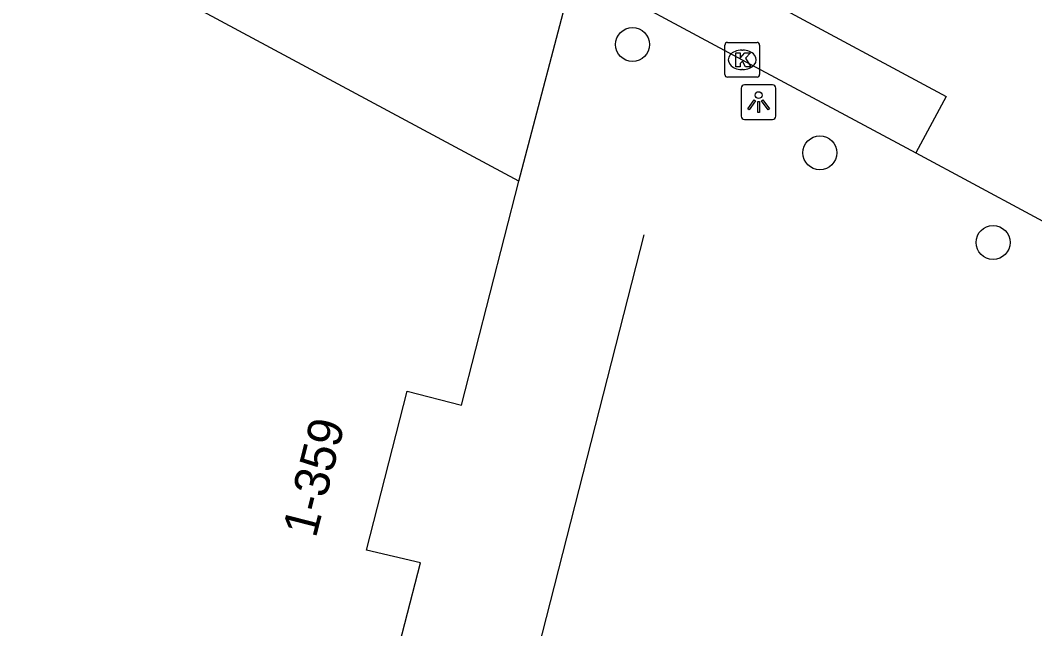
# Model space of a CAD drawing. Extents: x 159489 to 160304, y 383826 to 384530.
# Drawn here: x 159824.86 to 159854.08, y 384127.24 to 384144.76 of the extents above; entities that cross this region are included whole.
import ezdxf

# ---------------------------------------------------------------- set-up
doc = ezdxf.new("R2010")
doc.units = 0
for name, color, linetype in [('IMGEO_Boom', 7, 'Continuous'), ('IMGEO_Kolk', 7, 'Continuous'), ('IMGEO_Lichtpunt', 7, 'Continuous'), ('IMGEO_Lijnafwatering', 7, 'Continuous'), ('IMGEO_Pand', 7, 'Continuous'), ('IMGEO_Pand_nummerreeks', 7, 'Continuous'), ('IMGEO_Rijbaan_lokaal_gesloten', 7, 'Continuous'), ('IMGEO_Voetpad_open', 7, 'Continuous')]:
    doc.layers.add(name, color=color, linetype=linetype)

msp = doc.modelspace()

# ---------------------------------------------------------------- linework, layer by layer
at = {"layer": 'IMGEO_Boom'}
for centre in [(159842.497, 384144.063), (159847.893, 384140.946), (159852.881, 384138.364)]:
    msp.add_circle(centre, 0.489, dxfattribs=at)
at = {"layer": 'IMGEO_Kolk'}
for p, q in [((159845.155, 384143.196), (159845.155, 384144.048)), ((159845.23, 384144.122), (159846.082, 384144.122)), ((159846.156, 384144.048), (159846.156, 384143.196)), ((159845.643, 384143.902), (159845.668, 384143.902)), ((159845.666, 384143.342), (159845.641, 384143.342)), ((159846.082, 384143.122), (159845.23, 384143.122))]:
    msp.add_line(p, q, dxfattribs=at)
for points in [[(159845.155, 384143.196), (159845.155, 384144.048)], [(159845.23, 384144.122), (159846.082, 384144.122)], [(159846.156, 384144.048), (159846.156, 384143.196)], [(159845.476, 384143.822), (159845.599, 384143.822), (159845.599, 384143.671), (159845.729, 384143.822), (159845.893, 384143.822), (159845.747, 384143.671), (159845.9, 384143.422), (159845.748, 384143.422), (159845.663, 384143.586), (159845.599, 384143.519), (159845.599, 384143.422), (159845.476, 384143.422), (159845.476, 384143.822)], [(159846.082, 384143.122), (159845.23, 384143.122)]]:
    msp.add_lwpolyline(points, dxfattribs=at)
for centre, start, end in [((159845.232, 384144.046), 91.552, 178.448), ((159845.232, 384144.046), 91.552, 178.448), ((159846.08, 384144.046), 1.552, 88.448), ((159846.08, 384144.046), 1.552, 88.448), ((159845.232, 384143.198), 181.552, 268.448), ((159845.232, 384143.198), 181.552, 268.448), ((159846.08, 384143.198), 271.552, 358.448), ((159846.08, 384143.198), 271.552, 358.448)]:
    msp.add_arc(centre, 0.0765, start, end, dxfattribs=at)
for centre, major_axis, ratio, start_param, end_param in [((159845.642, 384143.622), (-0.387, 0.002), 0.722429, 4.712389, 7.853982), ((159845.667, 384143.622), (-0.39, 0.002), 0.717154, 1.570796, 4.712389)]:
    msp.add_ellipse(centre, major_axis=major_axis, ratio=ratio, start_param=start_param, end_param=end_param, dxfattribs=at)
at = {"layer": 'IMGEO_Lichtpunt'}
for p, q in [((159846.531, 384142.902), (159845.723, 384142.902)), ((159846.531, 384142.902), (159845.723, 384142.902)), ((159845.629, 384142.807), (159845.629, 384142)), ((159845.629, 384142.807), (159845.629, 384142)), ((159846.625, 384142), (159846.625, 384142.807)), ((159846.625, 384142), (159846.625, 384142.807)), ((159845.723, 384141.906), (159846.531, 384141.906)), ((159845.723, 384141.906), (159846.531, 384141.906))]:
    msp.add_line(p, q, dxfattribs=at)
for points in [[(159846.003, 384142.471), (159846.042, 384142.443), (159845.854, 384142.181), (159845.816, 384142.208), (159846.003, 384142.471)], [(159846.105, 384142.423), (159846.152, 384142.423), (159846.152, 384142.101), (159846.105, 384142.101), (159846.105, 384142.423)], [(159846.215, 384142.443), (159846.253, 384142.47), (159846.44, 384142.208), (159846.401, 384142.18), (159846.215, 384142.443)]]:
    msp.add_lwpolyline(points, dxfattribs=at)
msp.add_circle((159846.128, 384142.605), 0.0994, dxfattribs=at)
for centre, start, end in [((159845.723, 384142.807), 90, 180), ((159845.723, 384142.807), 90, 180), ((159846.531, 384142.807), 0, 90), ((159846.531, 384142.807), 0, 90), ((159845.723, 384142), 180, 270), ((159845.723, 384142), 180, 270), ((159846.531, 384142), 270, 0), ((159846.531, 384142), 270, 360)]:
    msp.add_arc(centre, 0.0946, start, end, dxfattribs=at)
at = {"layer": 'IMGEO_Lijnafwatering'}
msp.add_lwpolyline([(159838.261, 384120.684), (159842.828, 384138.579)], dxfattribs=at)
at = {"layer": 'IMGEO_Pand'}
for points in [[(159839.222, 384140.129), (159819.699, 384150.609), (159819.305, 384150.823), (159814.929, 384153.207), (159799.236, 384161.615), (159795.062, 384163.855)], [(159834.974, 384123.654), (159835.035, 384123.895), (159836.385, 384129.134), (159834.836, 384129.507), (159836.006, 384134.084), (159837.566, 384133.683), (159839.222, 384140.129)]]:
    msp.add_lwpolyline(points, dxfattribs=at)
at = {"layer": 'IMGEO_Rijbaan_lokaal_gesloten'}
for points in [[(159802.216, 384166.981), (159803.09, 384168.608), (159846.53, 384145.249), (159851.528, 384142.567), (159850.655, 384140.94)], [(159850.655, 384140.94), (159855.579, 384138.299)]]:
    msp.add_lwpolyline(points, dxfattribs=at)
at = {"layer": 'IMGEO_Voetpad_open'}
for points in [[(159839.222, 384140.129), (159840.824, 384146.221)], [(159840.824, 384146.221), (159845.656, 384143.622), (159850.655, 384140.94)]]:
    msp.add_lwpolyline(points, dxfattribs=at)

# ---------------------------------------------------------------- texts
at = {"layer": 'IMGEO_Pand_nummerreeks'}
msp.add_text('1-359', height=1, rotation=75.6608, dxfattribs=at).set_placement((159833.37, 384129.829))

doc.saveas('drawing.dxf')
